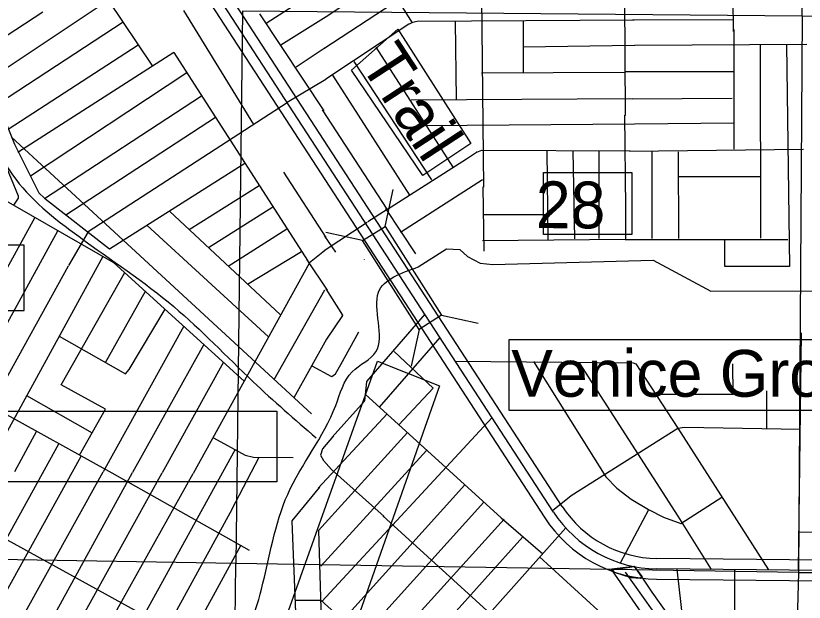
# Model space of a CAD drawing. Extents: x 408847 to 817539, y 923858 to 1151780.
# Drawn here: x 518063 to 525650, y 987153 to 992795 of the extents above; entities that cross this region are included whole.
import ezdxf

# ---------------------------------------------------------------- set-up
doc = ezdxf.new("R2010")
doc.units = 0
for name, color, linetype in [('Bridges', 7, 'Continuous'), ('Interstates Related Text', 7, 'Continuous'), ('Lakes and Ponds', 7, 'Continuous'), ('Level 39', 7, 'Continuous'), ('Level 43', 7, 'Continuous'), ('Level 47', 7, 'Continuous'), ('Level 6', 7, 'Continuous'), ('Local Roads Paved', 7, 'Continuous'), ('Masks for Text', 7, 'Continuous'), ('Narrow River Creek and Branch and Slough', 7, 'Continuous'), ('Section Lines', 7, 'Continuous'), ('State Route Divided Highway Outline and Fill', 7, 'Continuous'), ('US Highways Related Text', 7, 'Continuous'), ('US Routes Highway Center Lines', 7, 'Continuous')]:
    doc.layers.add(name, color=color, linetype=linetype)

msp = doc.modelspace()

# ---------------------------------------------------------------- linework, layer by layer
at = {"layer": 'Bridges'}
for p, q in [((521616.3, 990768.9), (521694.6, 991122.4)), ((521400.5, 990631.3), (521047, 990709.5)), ((522160.3, 989915.5), (522513.8, 989837.3)), ((521944.5, 989777.9), (521866.2, 989424.5))]:
    msp.add_line(p, q, dxfattribs=at)
msp.add_lwpolyline([(521616.3, 990768.9), (522160.3, 989915.5), (521944.5, 989777.9), (521400.5, 990631.3)], close=True, dxfattribs=at)
at = {"layer": 'Interstates Related Text'}
msp.add_lwpolyline([(519864.5, 984733.1), (520688.1, 987071.7), (521542.7, 989472.1), (522139.9, 989235.2), (520481.4, 984525.1)], close=True, dxfattribs=at)
at = {"layer": 'Lakes and Ponds'}
msp.add_spline([(522834.5, 969029), (522540.6, 969713.8), (522501.5, 969819.9), (521628.5, 971682.6), (520802.8, 973471.2), (519866.3, 975346.3), (518794.6, 977226.3), (517825.7, 978676.4), (517596.6, 979231), (516532.7, 981077.1), (515387.4, 982927.6), (514183.9, 984684.8), (513130.5, 986303.2), (512257.3, 988120.4), (511945.3, 988922.7), (511365.8, 990438.3)], degree=3, dxfattribs=at)
at = {"layer": 'Level 39'}
for points in [[(523142, 991286.4), (523992.5, 991286.4), (523992.5, 990689.9), (523142, 990689.9)], [(522812.1, 989679.8), (529123.2, 989679.8), (529123.2, 988995.8), (522812.1, 988995.8)], [(513897.1, 988991.2), (520576.2, 988991.2), (520576.2, 988311.8), (513897.1, 988311.8)]]:
    msp.add_lwpolyline(points, close=True, dxfattribs=at)
at = {"layer": 'Level 47'}
msp.add_lwpolyline([(523823.5, 987440.3), (523795.5, 987475.4), (524014.5, 987499.8), (524090.4, 987397.2), (524071.7, 987380.4), (523983.4, 987389.1)], close=True, dxfattribs=at)
at = {"layer": 'Level 6'}
for p, q in [((523321, 988074.6), (519237.8, 994351.9)), ((519068.2, 994245.9), (523153.3, 987965.6)), ((521415.4, 990454.4), (521415.8, 990451)), ((534132.8, 987474.4), (524231.7, 987574.6)), ((524229.6, 987374.6), (534134.4, 987274.3))]:
    msp.add_line(p, q, dxfattribs=at)
for radius, start, end in [(1100, 213.04879, 269.41001), (1300, 213.04781, 269.40903)]:
    msp.add_arc((524243, 988674.5), radius, start, end, dxfattribs=at)
at = {"layer": 'Local Roads Paved'}
for p, q in [((524970.1, 992642.9), (524957.6, 994282.7)), ((522542.5, 993287.1), (522562.2, 991145)), ((521050.5, 992788.4), (521719.1, 993234.2)), ((521539.5, 993264.5), (521877.6, 992728.2)), ((523917.4, 993270.2), (523925.9, 991834.6)), ((520471.8, 992724.6), (521045.6, 993092.6)), ((521026.8, 992479.2), (521809.2, 992991.7)), ((519677.3, 992843.9), (520349.2, 991749.9)), ((518323.8, 992829.6), (517704.2, 992424.7)), ((520408, 992812.8), (521026, 991880.6)), ((520614, 992513.6), (521050.5, 992788.4)), ((523998.4, 992755.6), (524969.2, 992759.8)), ((519095.3, 992732.3), (517892.2, 991946.4)), ((521846.4, 992714), (521045.6, 992184.8)), ((521879.9, 992730.8), (521846.8, 992714.2)), ((521925.2, 992739.4), (521881, 992731.1)), ((524013.2, 992753.6), (521925.9, 992739.5)), ((522291.8, 992734.8), (522300.2, 991993.5)), ((522945.4, 992743.3), (522945.4, 992246.8)), ((524974.3, 991510.8), (524974.3, 992662.4)), ((517990.9, 991704.9), (519240, 992516)), ((520761.1, 992302.6), (521040.7, 992489)), ((521528.3, 992492.4), (522269.2, 991336.7)), ((522945.4, 992495.2), (524016, 992512.1)), ((524019.2, 992512.2), (525674.9, 992520.6)), ((525232.8, 990655.5), (525228.7, 992512.2)), ((519583.1, 992440.9), (518083.5, 991480.3)), ((519583.1, 992440.9), (520869, 990440.1)), ((521316.9, 992354.3), (522063.6, 991215.8)), ((519708, 992246.5), (518203.6, 991253)), ((522545.3, 992244.3), (523923.4, 992252.8)), ((523927.5, 992257.7), (524974.3, 992257.7)), ((520672.9, 991962.3), (521045.6, 992184.8)), ((521111.3, 992222.1), (521852.3, 991069.2)), ((518339.5, 991037.9), (519851.7, 992023)), ((521869.2, 991985.3), (523996.3, 991999.4)), ((523994.2, 991994.8), (524957.6, 992003.2)), ((521012.7, 991889.4), (521633.2, 990934.4)), ((519984, 991817.1), (518546.1, 990878)), ((523920.2, 991838.7), (523931.5, 990948)), ((522004.4, 991740.1), (524016, 991754.1)), ((524016, 991754.1), (524974.3, 991765.4)), ((518021.7, 991627.7), (520908.3, 988966)), ((522398.9, 991418.7), (522497, 991483.3)), ((522497.9, 991483.7), (522547.5, 991500.2)), ((522548.8, 991500.4), (523973.8, 991494.8)), ((523173.6, 991498.9), (523182.1, 990639.1)), ((523424.4, 991496.1), (523438.5, 990647.6)), ((523677.9, 990650.4), (523677.9, 991487.6)), ((525641.5, 991506.7), (523969.2, 991490)), ((524186, 990651.3), (524186, 991494.1)), ((524444.6, 990651.3), (524440.4, 991485.8)), ((521638.7, 990933.2), (522398.8, 991418.7)), ((520638.5, 991288.9), (521045.6, 990660.9)), ((524436.3, 991248), (525228.7, 991248)), ((519732.2, 990738.4), (520404.3, 991163.1)), ((521764.9, 990712.4), (522553.8, 991219.8)), ((522556.6, 991149.3), (522567.9, 990529.2)), ((519917, 990565.7), (520536.2, 990958)), ((521449.4, 990816.7), (521635.3, 990935.1)), ((521621.2, 990940.8), (521908.6, 990503.8)), ((523931.5, 990948), (523931.5, 990645.9)), ((519541.9, 990916.5), (520611.6, 989916.2)), ((522562.2, 990881.6), (523179.3, 990884.4)), ((518245.3, 990855.1), (516877, 988360.1)), ((521029.6, 990536), (521443.7, 990809.4)), ((518466, 990722.6), (517190.9, 988401.8)), ((519325.5, 990779.9), (520494.8, 989704.6)), ((520108, 990387.1), (520672.2, 990746.3)), ((521035.2, 990674.1), (521139.4, 990519.1)), ((523927.5, 990641.9), (522553.8, 990630.7)), ((523931.6, 990642.9), (525491.4, 990642.9)), ((518901.7, 990479.9), (517759.8, 988396.9)), ((520293.8, 990213.4), (520812.6, 990527.9)), ((519004.7, 990420.9), (520260.8, 989280.6)), ((520864.1, 990447.8), (521060.3, 990153.4)), ((517465.5, 988392), (518569, 990388.9)), ((518925.1, 989459.4), (519309.7, 990144)), ((520550.4, 989296), (521035.8, 990158.3)), ((521046.5, 990166.7), (521208.4, 989915.3)), ((516062.6, 990014), (518985.8, 988396.9)), ((521208.4, 989910.8), (521052.1, 989684.7)), ((521998.8, 989923.9), (521439.2, 989274.8)), ((519679.2, 989808.5), (518902.5, 988406.7)), ((521190.4, 989440.2), (521365.1, 989753.1)), ((525594.6, 987460.8), (525624.8, 989745.7)), ((520741.5, 989123), (521055.4, 989687.3)), ((521564.5, 989029.6), (522145.1, 989699.1)), ((519873.4, 989632.2), (519186.9, 988401.8)), ((521702.5, 989564.2), (522077.9, 989213.7)), ((520060.4, 989462.6), (519471.3, 988396.9)), ((520911.4, 989428.4), (521100.8, 989323.1)), ((521140.1, 989350.7), (521190.4, 989440.2)), ((523483.3, 989455.7), (524432.1, 987980.8)), ((521105.2, 989323.4), (521139.1, 989349.5)), ((521438.2, 989272.6), (521418.8, 989089.1)), ((521750.5, 988860.3), (522077.9, 989213.7)), ((518166.8, 989142.7), (518797.8, 988782.7)), ((521425.9, 989155.8), (522732.6, 987966.1)), ((525287, 989186.6), (525287, 988827.8)), ((521417.8, 989086.9), (521105.9, 988741.1)), ((520972.7, 988249.8), (521636.3, 988964.2)), ((521009.1, 987161.3), (522645.8, 988929.2)), ((524432.3, 988826.7), (525304.5, 987463.7)), ((518261.4, 988797.6), (518049.1, 988406.7)), ((516999.8, 986003.3), (518477.4, 988678.1)), ((520173.1, 988623.5), (518591.4, 985745.7)), ((522015.3, 988611.1), (520997.7, 987501.2)), ((517277, 986003.3), (518692.9, 988559.1)), ((520143.4, 988043.7), (520404.7, 988548.3)), ((516828, 988387.1), (519517.5, 986907.7)), ((517638.4, 986127.1), (518902.5, 988406.7)), ((517871.1, 986008.2), (519186.9, 988401.8)), ((518138.4, 985993.4), (519471.3, 988396.9)), ((518569.1, 986246), (519770.5, 988392)), ((518985.8, 988396.9), (520307.3, 987654.7)), ((521210.8, 986979.6), (522384.1, 988283.4)), ((520985.2, 988259.9), (520720.3, 987935.2)), ((521393.2, 986815.2), (522567.3, 988116.6)), ((520143.4, 988043.7), (518856.3, 985707.4)), ((521594.1, 987985.2), (522987, 986719.5)), ((523881.1, 987530.4), (524153.3, 988044)), ((524432.1, 987980.8), (524755.7, 987469.3)), ((520719.4, 987932.5), (520785.8, 986339)), ((521579.4, 986647.6), (522761.8, 987951.8)), ((522732.6, 987966.1), (523133.7, 987618.6)), ((521769.3, 986474.8), (522943.3, 987783.6)), ((520227.5, 987701.3), (519456.5, 986291.5)), ((523861.5, 986896.7), (523103.8, 987588.8))]:
    msp.add_line(p, q, dxfattribs=at)
for points in [[(518043.6, 990971.4), (518088.4, 991038.7), (518088.4, 991058.3), (517318.4, 992922.8), (517132.1, 992947.4)], [(518112.6, 992975.5), (517578.3, 992942.4), (517509.7, 992913), (518049.1, 991558.8), (518284.5, 991092.7), (518338.5, 991038.7), (518966.2, 990552.9), (520268.1, 991375.1)], [(517803.9, 992181.9), (518951.5, 992947.4), (519378.2, 992309.5)], [(517092.8, 992814.9), (517078.1, 991524.4), (519004.7, 990420.9)], [(525478.9, 992516.4), (525508.1, 990384.2), (524886.7, 990384.2), (524886.7, 990642.9)], [(520675.6, 991958.2), (518760.2, 990714.9), (518569, 990391)], [(521050.5, 990546), (520888.6, 990418.4), (519770.5, 988392)], [(518676, 988568.3), (518927, 989010.2), (518500.3, 989245.7), (519111.8, 990323.6)], [(518481.5, 989713.5), (519118.2, 989348.7), (519152.6, 989392.9), (519500.8, 989971.9)], [(522292.3, 989472.7), (524004.6, 989455.7), (524029.7, 989447.4), (524432.3, 988826.7)], [(523045.4, 989468.2), (523741.9, 988358.3), (523846.2, 988249.8), (523983.8, 988145.5), (524150.6, 988045.4), (524296.6, 987970.3)], [(524219.4, 989153.2), (524290.3, 989153.2), (524965.9, 989153.2), (524961.7, 989445.3)], [(523227.3, 988035.3), (523408.3, 988178.9), (524432.3, 988826.7)], [(524432.3, 988826.7), (524498.8, 988836.1), (525612.6, 988819.1)], [(519966.7, 988735.4), (520270.7, 988568.6), (520349.2, 988549), (520731.7, 988544.1)], [(521831.8, 988786.3), (520976.9, 987843.3), (521006.1, 986879.4)], [(521118.7, 988754.7), (521014.4, 988629.5), (520993.6, 988567), (521022.8, 988516.9), (521102, 988429.3), (521606.6, 987978.6)], [(525599.8, 987830.6), (526363, 987826.4), (526438.1, 987847.2), (526488.1, 987897.3), (526546.5, 987984.9), (526721.7, 988306.2), (526999.8, 988168.7)], [(524296.6, 987970.3), (524461.3, 987909.8), (524856, 988164.6)], [(520751.1, 987171.5), (520997.7, 987171.5), (521961.1, 986303.7), (523355.3, 987867.1)], [(524978.5, 987467), (524974.3, 986381.2), (524961.7, 986343.7), (524957.6, 986327), (524932.6, 986322.8), (524878.3, 986360.4), (524711.5, 986627.4), (524686.5, 986648.3), (524636.5, 986660.8), (524553, 986702.5), (524511.3, 986727.5), (524503, 986790.1), (524427.2, 987472.6)]]:
    msp.add_lwpolyline(points, dxfattribs=at)
for centre, start, end in [((521848.6, 992710.6), 116.57643, 123.45414), ((521881.7, 992727.2), 100.62481, 116.57643), ((521925.9, 992735.5), 90.3868, 100.62481), ((522499.2, 991479.9), 108.44348, 123.32368), ((522548.8, 991496.4), 89.77342, 108.44348), ((522396.7, 991422.1), 302.5661, 303.32368), ((521636.5, 990936.6), 213.01088, 302.5661), ((523927.5, 990645.9), 270.4689, 0), ((521205.1, 989913.1), 325.35495, 32.78658), ((521187, 989442.1), 330.6544, 330.82619), ((521136.6, 989352.7), 307.58234, 330.6544), ((521102.7, 989326.6), 240.93332, 307.58234), ((521442.2, 989272.2), 139.23435, 173.94879), ((521414.8, 989089.5), 317.94982, 353.94879), ((520723.4, 987932.7), 140.78826, 182.38476)]:
    msp.add_arc(centre, 4, start, end, dxfattribs=at)
at = {"layer": 'Masks for Text'}
for points in [[(521739.4, 992666.1), (522443.1, 991566.9), (521979.7, 991257.8), (521293.1, 992271.1)], [(517156.7, 989958.2), (518142.3, 989958.2), (518142.3, 990586.5), (517156.7, 990586.5)]]:
    msp.add_lwpolyline(points, close=True, dxfattribs=at)
at = {"layer": 'Narrow River Creek and Branch and Slough'}
for p, q in [((521936.1, 990378.6), (522206.1, 990551.8)), ((522206.1, 990551.8), (522337.2, 990544.9)), ((522337.2, 990544.9), (522408.4, 990478.5)), ((522408.4, 990478.5), (522531.2, 990413.8)), ((522531.2, 990413.8), (522652.3, 990401)), ((522652.3, 990401), (524196.7, 990442.4)), ((524196.7, 990442.4), (524751.4, 990145.1)), ((524751.4, 990145.1), (526726.8, 990153.6))]:
    msp.add_line(p, q, dxfattribs=at)
for points in [[(516202.8, 995500.1), (516424.8, 995410.7), (516656.6, 994638.5), (517022.9, 994088.9), (517177.7, 993728.5), (517269.4, 993126.9), (517600.1, 992274.2), (518031.1, 991265), (518671.4, 990669.7), (519583.4, 989996.6), (520346.1, 989274.7), (520953.5, 988734)], [(520013.1, 986160.1), (520047.3, 986190.3), (520184, 986484.6), (520427.3, 987279.6), (520679.3, 988190.3), (521141.6, 989045.6), (521300.6, 989370), (521528.3, 989562.1), (521553.7, 990134.9), (521936.1, 990378.6)]]:
    msp.add_spline(points, degree=3, dxfattribs=at)
at = {"layer": 'Section Lines'}
for p, q in [((525631.5, 992790.6), (525666.1, 998118.9)), ((520245.4, 992839.8), (520180.4, 987527.1)), ((525631.5, 992790.6), (520245.4, 992839.8)), ((525631.5, 992790.8), (525595.3, 987439.3)), ((531006.9, 992653.4), (525631.5, 992790.8)), ((520180.4, 987527.1), (514925, 987612.3)), ((520116.5, 982302.5), (520180.4, 987527.1)), ((525595.3, 987439.3), (520180.4, 987527.1)), ((525594.7, 987439.3), (525457.8, 982261.1)), ((525595.3, 987439.3), (530881.6, 987429.6))]:
    msp.add_line(p, q, dxfattribs=at)
at = {"layer": 'State Route Divided Highway Outline and Fill'}
msp.add_line((523797.4, 987465.2), (524012.8, 987497.3), dxfattribs=at)
for points in [[(526564.3, 980549.4), (526536.3, 983066.1), (526403.2, 983347.3), (523797.4, 987465.2)], [(523928.4, 987443.8), (526491, 983395.6), (526636, 983089.1), (526670.8, 979973.2)], [(524012.8, 987497.3), (526578.7, 983443.9), (526735.8, 983112.1), (526764.1, 980570.6)]]:
    msp.add_spline(points, degree=3, dxfattribs=at)
at = {"layer": 'US Routes Highway Center Lines'}
for p, q in [((523237.2, 988020.1), (519152, 994300.5)), ((534134, 987374.4), (524230.6, 987474.6))]:
    msp.add_line(p, q, dxfattribs=at)
msp.add_arc((524243, 988674.5), 1200, 213.04841, 269.40964, dxfattribs=at)

# ---------------------------------------------------------------- texts
at = {"layer": 'Level 39'}
msp.add_text('Venice Groves', height=450.001, rotation=0.00001, dxfattribs=at).set_placement((522830.1, 989129.8))
at = {"layer": 'Level 43'}
msp.add_text('28', height=450, rotation=359.65045, dxfattribs=at).set_placement((523065.9, 990752.4))
at = {"layer": 'US Highways Related Text'}
msp.add_text('Trail', height=450, rotation=303.21168, dxfattribs=at).set_placement((521361.7, 992337.8))

doc.saveas('drawing.dxf')
